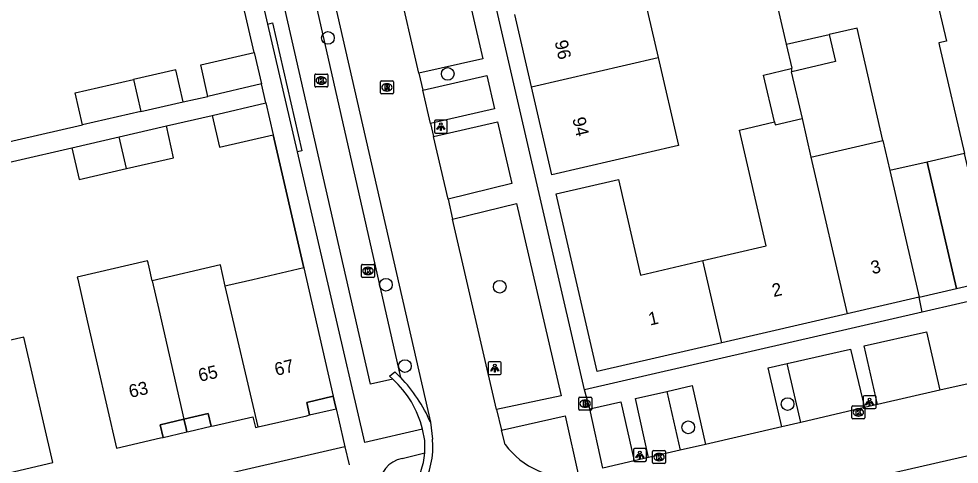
# Model space of a CAD drawing. Extents: x 156414 to 157775, y 382335 to 383765.
# Drawn here: x 156775 to 156847.5, y 383395.7 to 383430 of the extents above; entities that cross this region are included whole.
import ezdxf

# ---------------------------------------------------------------- set-up
doc = ezdxf.new("R2010")
doc.units = 0
for name, color, linetype in [('IMGEO_Boom', 7, 'Continuous'), ('IMGEO_Brandkraan', 7, 'Continuous'), ('IMGEO_Greppel_droge_sloot', 7, 'Continuous'), ('IMGEO_Haag', 7, 'Continuous'), ('IMGEO_Kolk', 7, 'Continuous'), ('IMGEO_Lichtpunt', 7, 'Continuous'), ('IMGEO_Muur', 7, 'Continuous'), ('IMGEO_Pand', 7, 'Continuous'), ('IMGEO_Pand_nummerreeks', 7, 'Continuous'), ('IMGEO_Pand_overbouw', 7, 'Continuous'), ('IMGEO_Rijbaan_lokaal_gesloten', 7, 'Continuous'), ('IMGEO_Rijbaan_lokaal_open', 7, 'Continuous'), ('IMGEO_Rioolput', 7, 'Continuous'), ('IMGEO_Voetpad_open', 7, 'Continuous')]:
    doc.layers.add(name, color=color, linetype=linetype)

msp = doc.modelspace()

# ---------------------------------------------------------------- linework, layer by layer
at = {"layer": 'IMGEO_Boom'}
for centre in [(156798.856, 383428.513), (156808.079, 383425.747), (156803.323, 383409.51), (156812.085, 383409.353), (156804.787, 383403.246), (156834.26, 383400.32), (156826.604, 383398.529)]:
    msp.add_circle(centre, 0.489, dxfattribs=at)
at = {"layer": 'IMGEO_Brandkraan'}
for p, q in [((156818.167, 383399.923), (156818.167, 383400.775)), ((156818.242, 383400.849), (156819.094, 383400.849)), ((156818.655, 383400.629), (156818.68, 383400.629)), ((156819.168, 383400.775), (156819.168, 383399.923)), ((156819.094, 383399.849), (156818.242, 383399.849)), ((156818.678, 383400.069), (156818.653, 383400.069))]:
    msp.add_line(p, q, dxfattribs=at)
for points in [[(156818.167, 383399.923), (156818.167, 383400.775)], [(156818.242, 383400.849), (156819.094, 383400.849)], [(156818.515, 383400.549), (156818.515, 383400.149), (156818.728, 383400.149)], [(156818.746, 383400.549), (156818.515, 383400.549)], [(156818.694, 383400.468), (156818.64, 383400.468), (156818.64, 383400.392)], [(156818.64, 383400.392), (156818.693, 383400.392)], [(156818.702, 383400.316), (156818.64, 383400.316), (156818.64, 383400.235)], [(156819.168, 383400.775), (156819.168, 383399.923)], [(156819.094, 383399.849), (156818.242, 383399.849)], [(156818.64, 383400.235), (156818.702, 383400.235)]]:
    msp.add_lwpolyline(points, dxfattribs=at)
for centre, radius, start, end in [((156818.244, 383400.773), 0.0765, 91.55205, 178.44795), ((156818.244, 383400.773), 0.0765, 91.55205, 178.44795), ((156818.695, 383400.43), 0.0379, 267.82845, 90.93552), ((156818.703, 383400.275), 0.0404, 269.87594, 90.50774), ((156818.75, 383400.404), 0.145, 59.4692, 91.53667), ((156818.775, 383400.451), 0.0922, 285.51372, 58.15012), ((156818.78, 383400.259), 0.105, 301.31148, 78.98903), ((156819.092, 383400.773), 0.0765, 1.55205, 88.44795), ((156819.092, 383400.773), 0.0765, 1.55205, 88.44795), ((156818.244, 383399.925), 0.0765, 181.55205, 268.44795), ((156818.244, 383399.925), 0.0765, 181.55205, 268.44795), ((156818.734, 383400.4), 0.251, 268.66757, 293.53466), ((156819.092, 383399.925), 0.0765, 271.55205, 358.44795), ((156819.092, 383399.925), 0.0765, 271.55205, 358.44795)]:
    msp.add_arc(centre, radius, start, end, dxfattribs=at)
for centre, major_axis, ratio, start_param, end_param in [((156818.654, 383400.349), (-0.387, 0.002), 0.722429, 4.712389, 7.853982), ((156818.679, 383400.349), (-0.39, 0.002), 0.717154, 1.570796, 4.712389)]:
    msp.add_ellipse(centre, major_axis=major_axis, ratio=ratio, start_param=start_param, end_param=end_param, dxfattribs=at)
at = {"layer": 'IMGEO_Greppel_droge_sloot'}
msp.add_lwpolyline([(156803.858, 383402.233), (156802.145, 383401.843), (156792.348, 383444.732), (156794.686, 383445.39), (156804.457, 383402.37)], dxfattribs=at)
at = {"layer": 'IMGEO_Haag'}
msp.add_lwpolyline([(156794.238, 383429.583), (156794.591, 383429.664), (156796.835, 383419.824), (156796.512, 383419.749)], dxfattribs=at)
at = {"layer": 'IMGEO_Kolk'}
for p, q in [((156797.84, 383424.809), (156797.84, 383425.661)), ((156797.915, 383425.735), (156798.767, 383425.735)), ((156798.841, 383425.661), (156798.841, 383424.809)), ((156798.351, 383424.955), (156798.326, 383424.955)), ((156798.328, 383425.515), (156798.353, 383425.515)), ((156798.767, 383424.735), (156797.915, 383424.735)), ((156801.439, 383410.15), (156801.439, 383411.002)), ((156801.514, 383411.076), (156802.366, 383411.076)), ((156801.927, 383410.856), (156801.952, 383410.856)), ((156802.44, 383411.002), (156802.44, 383410.15)), ((156802.366, 383410.076), (156801.514, 383410.076)), ((156801.95, 383410.296), (156801.925, 383410.296)), ((156839.208, 383399.249), (156839.208, 383400.101)), ((156839.283, 383400.175), (156840.135, 383400.175)), ((156839.696, 383399.955), (156839.721, 383399.955)), ((156840.209, 383400.101), (156840.209, 383399.249)), ((156840.135, 383399.175), (156839.283, 383399.175)), ((156839.719, 383399.395), (156839.694, 383399.395)), ((156823.935, 383396.734), (156824.787, 383396.734)), ((156823.86, 383395.808), (156823.86, 383396.66)), ((156824.348, 383396.514), (156824.373, 383396.514)), ((156824.861, 383396.66), (156824.861, 383395.808)), ((156824.787, 383395.734), (156823.935, 383395.734)), ((156824.371, 383395.954), (156824.346, 383395.954))]:
    msp.add_line(p, q, dxfattribs=at)
for points in [[(156797.84, 383424.809), (156797.84, 383425.661)], [(156797.915, 383425.735), (156798.767, 383425.735)], [(156798.841, 383425.661), (156798.841, 383424.809)], [(156798.161, 383425.435), (156798.284, 383425.435), (156798.284, 383425.284), (156798.414, 383425.435), (156798.578, 383425.435), (156798.432, 383425.284), (156798.585, 383425.035), (156798.433, 383425.035), (156798.348, 383425.199), (156798.284, 383425.132), (156798.284, 383425.035), (156798.161, 383425.035), (156798.161, 383425.435)], [(156798.767, 383424.735), (156797.915, 383424.735)], [(156801.439, 383410.15), (156801.439, 383411.002)], [(156801.514, 383411.076), (156802.366, 383411.076)], [(156801.76, 383410.776), (156801.883, 383410.776), (156801.883, 383410.625), (156802.013, 383410.776), (156802.177, 383410.776), (156802.031, 383410.625), (156802.184, 383410.376), (156802.032, 383410.376), (156801.947, 383410.54), (156801.883, 383410.473), (156801.883, 383410.376), (156801.76, 383410.376), (156801.76, 383410.776)], [(156802.44, 383411.002), (156802.44, 383410.15)], [(156802.366, 383410.076), (156801.514, 383410.076)], [(156839.208, 383399.249), (156839.208, 383400.101)], [(156839.283, 383400.175), (156840.135, 383400.175)], [(156839.529, 383399.875), (156839.652, 383399.875), (156839.652, 383399.724), (156839.782, 383399.875), (156839.946, 383399.875), (156839.8, 383399.724), (156839.953, 383399.475), (156839.801, 383399.475), (156839.716, 383399.639), (156839.652, 383399.572), (156839.652, 383399.475), (156839.529, 383399.475), (156839.529, 383399.875)], [(156840.209, 383400.101), (156840.209, 383399.249)], [(156840.135, 383399.175), (156839.283, 383399.175)], [(156823.935, 383396.734), (156824.787, 383396.734)], [(156823.86, 383395.808), (156823.86, 383396.66)], [(156824.181, 383396.434), (156824.304, 383396.434), (156824.304, 383396.283), (156824.434, 383396.434), (156824.598, 383396.434), (156824.452, 383396.283), (156824.605, 383396.034), (156824.453, 383396.034), (156824.368, 383396.198), (156824.304, 383396.131), (156824.304, 383396.034), (156824.181, 383396.034), (156824.181, 383396.434)], [(156824.861, 383396.66), (156824.861, 383395.808)], [(156824.787, 383395.734), (156823.935, 383395.734)]]:
    msp.add_lwpolyline(points, dxfattribs=at)
for centre, start, end in [((156797.917, 383425.659), 91.55205, 178.44795), ((156797.917, 383425.659), 91.55205, 178.44795), ((156798.765, 383425.659), 1.55205, 88.44795), ((156798.765, 383425.659), 1.55205, 88.44795), ((156797.917, 383424.811), 181.55205, 268.44795), ((156797.917, 383424.811), 181.55205, 268.44795), ((156798.765, 383424.811), 271.55205, 358.44795), ((156798.765, 383424.811), 271.55205, 358.44795), ((156801.516, 383411), 91.55205, 178.44795), ((156801.516, 383411), 91.55205, 178.44795), ((156802.364, 383411), 1.55205, 88.44795), ((156802.364, 383411), 1.55205, 88.44795), ((156801.516, 383410.152), 181.55205, 268.44795), ((156801.516, 383410.152), 181.55205, 268.44795), ((156802.364, 383410.152), 271.55205, 358.44795), ((156802.364, 383410.152), 271.55205, 358.44795), ((156839.285, 383400.099), 91.55205, 178.44795), ((156839.285, 383400.099), 91.55205, 178.44795), ((156840.133, 383400.099), 1.55205, 88.44795), ((156840.133, 383400.099), 1.55205, 88.44795), ((156839.285, 383399.251), 181.55205, 268.44795), ((156839.285, 383399.251), 181.55205, 268.44795), ((156840.133, 383399.251), 271.55205, 358.44795), ((156840.133, 383399.251), 271.55205, 358.44795), ((156823.937, 383396.658), 91.55205, 178.44795), ((156823.937, 383396.658), 91.55205, 178.44795), ((156824.785, 383396.658), 1.55205, 88.44795), ((156824.785, 383396.658), 1.55205, 88.44795), ((156823.937, 383395.81), 181.55205, 268.44795), ((156823.937, 383395.81), 181.55205, 268.44795), ((156824.785, 383395.81), 271.55205, 358.44795), ((156824.785, 383395.81), 271.55205, 358.44795)]:
    msp.add_arc(centre, 0.0765, start, end, dxfattribs=at)
for centre, major_axis, ratio, start_param, end_param in [((156798.327, 383425.235), (-0.387, 0.002), 0.722429, 4.712389, 7.853982), ((156798.352, 383425.235), (-0.39, 0.002), 0.717154, 1.570796, 4.712389), ((156801.926, 383410.576), (-0.387, 0.002), 0.722429, 4.712389, 7.853982), ((156801.951, 383410.576), (-0.39, 0.002), 0.717154, 1.570796, 4.712389), ((156839.695, 383399.675), (-0.387, 0.002), 0.722429, 4.712389, 7.853982), ((156839.72, 383399.675), (-0.39, 0.002), 0.717154, 1.570796, 4.712389), ((156824.347, 383396.234), (-0.387, 0.002), 0.722429, 4.712389, 7.853982), ((156824.372, 383396.234), (-0.39, 0.002), 0.717154, 1.570796, 4.712389)]:
    msp.add_ellipse(centre, major_axis=major_axis, ratio=ratio, start_param=start_param, end_param=end_param, dxfattribs=at)
at = {"layer": 'IMGEO_Lichtpunt'}
for p, q in [((156807.051, 383422.086), (156807.051, 383421.279)), ((156807.051, 383422.086), (156807.051, 383421.279)), ((156807.953, 383422.181), (156807.145, 383422.181)), ((156807.953, 383422.181), (156807.145, 383422.181)), ((156808.047, 383421.279), (156808.047, 383422.086)), ((156808.047, 383421.279), (156808.047, 383422.086)), ((156807.145, 383421.185), (156807.953, 383421.185)), ((156807.145, 383421.185), (156807.953, 383421.185)), ((156811.206, 383403.486), (156811.206, 383402.679)), ((156811.206, 383403.486), (156811.206, 383402.679)), ((156812.108, 383403.581), (156811.3, 383403.581)), ((156812.108, 383403.581), (156811.3, 383403.581)), ((156812.202, 383402.679), (156812.202, 383403.486)), ((156812.202, 383402.679), (156812.202, 383403.486)), ((156811.3, 383402.585), (156812.108, 383402.585)), ((156811.3, 383402.585), (156812.108, 383402.585)), ((156840.074, 383400.869), (156840.074, 383400.062)), ((156840.074, 383400.869), (156840.074, 383400.062)), ((156840.976, 383400.964), (156840.168, 383400.964)), ((156840.976, 383400.964), (156840.168, 383400.964)), ((156841.07, 383400.062), (156841.07, 383400.869)), ((156841.07, 383400.062), (156841.07, 383400.869)), ((156840.168, 383399.968), (156840.976, 383399.968)), ((156840.168, 383399.968), (156840.976, 383399.968)), ((156822.383, 383396.797), (156822.383, 383395.99)), ((156822.383, 383396.797), (156822.383, 383395.99)), ((156823.285, 383396.892), (156822.477, 383396.892)), ((156823.285, 383396.892), (156822.477, 383396.892)), ((156823.379, 383395.99), (156823.379, 383396.797)), ((156823.379, 383395.99), (156823.379, 383396.797)), ((156822.477, 383395.896), (156823.285, 383395.896)), ((156822.477, 383395.896), (156823.285, 383395.896))]:
    msp.add_line(p, q, dxfattribs=at)
for points in [[(156807.425, 383421.75), (156807.464, 383421.722), (156807.276, 383421.46), (156807.238, 383421.487), (156807.425, 383421.75)], [(156807.527, 383421.702), (156807.574, 383421.702), (156807.574, 383421.38), (156807.527, 383421.38), (156807.527, 383421.702)], [(156807.637, 383421.722), (156807.675, 383421.749), (156807.862, 383421.487), (156807.823, 383421.459), (156807.637, 383421.722)], [(156811.58, 383403.15), (156811.619, 383403.122), (156811.431, 383402.86), (156811.393, 383402.887), (156811.58, 383403.15)], [(156811.682, 383403.102), (156811.729, 383403.102), (156811.729, 383402.78), (156811.682, 383402.78), (156811.682, 383403.102)], [(156811.792, 383403.122), (156811.83, 383403.149), (156812.017, 383402.887), (156811.978, 383402.859), (156811.792, 383403.122)], [(156840.448, 383400.533), (156840.487, 383400.505), (156840.299, 383400.243), (156840.261, 383400.27), (156840.448, 383400.533)], [(156840.55, 383400.485), (156840.597, 383400.485), (156840.597, 383400.163), (156840.55, 383400.163), (156840.55, 383400.485)], [(156840.66, 383400.505), (156840.698, 383400.532), (156840.885, 383400.27), (156840.846, 383400.242), (156840.66, 383400.505)], [(156822.757, 383396.461), (156822.796, 383396.433), (156822.608, 383396.171), (156822.57, 383396.198), (156822.757, 383396.461)], [(156822.859, 383396.413), (156822.906, 383396.413), (156822.906, 383396.091), (156822.859, 383396.091), (156822.859, 383396.413)], [(156822.969, 383396.433), (156823.007, 383396.46), (156823.194, 383396.198), (156823.155, 383396.17), (156822.969, 383396.433)]]:
    msp.add_lwpolyline(points, dxfattribs=at)
for centre in [(156807.55, 383421.884), (156811.705, 383403.284), (156840.573, 383400.667), (156822.882, 383396.595)]:
    msp.add_circle(centre, 0.0994, dxfattribs=at)
for centre, start, end in [((156807.145, 383422.086), 90, 180), ((156807.145, 383422.086), 90, 180), ((156807.953, 383422.086), 0, 90), ((156807.953, 383422.086), 0, 90), ((156807.145, 383421.279), 180, 270), ((156807.145, 383421.279), 180, 270), ((156807.953, 383421.279), 270, 0), ((156807.953, 383421.279), 270, 360), ((156811.3, 383403.486), 90, 180), ((156811.3, 383403.486), 90, 180), ((156812.108, 383403.486), 0, 90), ((156812.108, 383403.486), 0, 90), ((156811.3, 383402.679), 180, 270), ((156811.3, 383402.679), 180, 270), ((156812.108, 383402.679), 270, 0), ((156812.108, 383402.679), 270, 360), ((156840.168, 383400.869), 90, 180), ((156840.168, 383400.869), 90, 180), ((156840.976, 383400.869), 0, 90), ((156840.976, 383400.869), 0, 90), ((156840.168, 383400.062), 180, 270), ((156840.168, 383400.062), 180, 270), ((156840.976, 383400.062), 270, 0), ((156840.976, 383400.062), 270, 360), ((156822.477, 383396.797), 90, 180), ((156822.477, 383396.797), 90, 180), ((156823.285, 383396.797), 0, 90), ((156823.285, 383396.797), 0, 90), ((156822.477, 383395.99), 180, 270), ((156822.477, 383395.99), 180, 270), ((156823.285, 383395.99), 270, 0), ((156823.285, 383395.99), 270, 360)]:
    msp.add_arc(centre, 0.0946, start, end, dxfattribs=at)
at = {"layer": 'IMGEO_Muur'}
for points in [[(156793.184, 383427.395), (156790.812, 383437.604)], [(156796.99, 383410.798), (156794.641, 383421.05)]]:
    msp.add_lwpolyline(points, dxfattribs=at)
at = {"layer": 'IMGEO_Pand'}
for points in [[(156823.002, 383432.561), (156824.285, 383427.007)], [(156814.524, 383424.752), (156813.243, 383430.307)], [(156834.166, 383428.027), (156837.46, 383428.772)], [(156837.46, 383428.772), (156837.944, 383426.687), (156834.596, 383425.911)], [(156834.537, 383426.158), (156834.598, 383426.173), (156834.166, 383428.027)], [(156789.616, 383424.013), (156789.056, 383426.445), (156793.184, 383427.395)], [(156793.184, 383427.395), (156793.746, 383424.972)], [(156824.285, 383427.007), (156825.85, 383420.231), (156816.088, 383417.962), (156814.524, 383424.752)], [(156814.524, 383424.752), (156824.285, 383427.007)], [(156787.7, 383423.601), (156787.135, 383426.056), (156783.881, 383425.308)], [(156833.259, 383422.049), (156832.4, 383425.648), (156834.537, 383426.158)], [(156834.596, 383425.911), (156834.534, 383425.896), (156835.367, 383422.308)], [(156834.537, 383426.158), (156834.596, 383425.911)], [(156779.964, 383421.822), (156779.399, 383424.277), (156783.881, 383425.308)], [(156783.881, 383425.308), (156784.446, 383422.853)], [(156793.746, 383424.972), (156789.616, 383424.013)], [(156784.446, 383422.853), (156787.7, 383423.601)], [(156789.938, 383422.544), (156794.067, 383423.51)], [(156794.067, 383423.51), (156794.641, 383421.05)], [(156784.446, 383422.853), (156779.964, 383421.822)], [(156789.938, 383422.544), (156790.5, 383420.098), (156794.641, 383421.05)], [(156827.725, 383411.366), (156832.599, 383412.494), (156830.554, 383421.407), (156833.259, 383422.049)], [(156833.259, 383422.049), (156833.311, 383421.831), (156835.367, 383422.308)], [(156835.367, 383422.308), (156836.059, 383419.327)], [(156782.775, 383420.897), (156786.411, 383421.733)], [(156783.337, 383418.451), (156786.973, 383419.287), (156786.411, 383421.733)], [(156779.132, 383420.06), (156782.775, 383420.897)], [(156783.337, 383418.451), (156782.775, 383420.897)], [(156836.059, 383419.327), (156841.604, 383420.608)], [(156841.604, 383420.608), (156842.138, 383418.298), (156844.398, 383408.556)], [(156779.132, 383420.06), (156779.694, 383417.614), (156783.337, 383418.451)], [(156836.059, 383419.327), (156838.845, 383407.276)], [(156829.184, 383405.047), (156819.587, 383402.832), (156816.433, 383416.514), (156821.23, 383417.624), (156822.934, 383410.258), (156827.725, 383411.366)], [(156785.32, 383409.82), (156785.084, 383410.849), (156785.005, 383411.193), (156784.968, 383411.35), (156779.552, 383410.102), (156779.588, 383409.944), (156780.346, 383406.624), (156782.559, 383396.934), (156785.955, 383397.71), (156786.158, 383397.756), (156785.935, 383398.731), (156787.77, 383399.156)], [(156829.184, 383405.047), (156827.725, 383411.366)], [(156790.95, 383409.406), (156790.573, 383411.03), (156785.32, 383409.82)], [(156796.99, 383410.798), (156793.061, 383409.892), (156791.143, 383409.45), (156790.95, 383409.406)], [(156796.99, 383410.798), (156799.269, 383400.938)], [(156785.32, 383409.82), (156785.829, 383407.606), (156787.77, 383399.156)], [(156793.47, 383398.561), (156790.95, 383409.406)], [(156844.398, 383408.556), (156838.845, 383407.276)], [(156838.845, 383407.276), (156829.184, 383405.047)], [(156772.004, 383395.523), (156773.838, 383395.948), (156774.064, 383394.974), (156774.276, 383395.023), (156777.669, 383395.808), (156775.429, 383405.483), (156769.989, 383404.23)], [(156793.47, 383398.561), (156797.219, 383399.425), (156797.447, 383399.478), (156797.223, 383400.452), (156799.269, 383400.938)], [(156787.77, 383399.156), (156789.63, 383399.587), (156789.851, 383398.611), (156790.033, 383398.652), (156793.067, 383399.34), (156793.281, 383398.517), (156793.47, 383398.561)]]:
    msp.add_lwpolyline(points, dxfattribs=at)
at = {"layer": 'IMGEO_Pand_overbouw'}
for points in [[(156850.129, 383409.882), (156847.876, 383419.618), (156845.007, 383418.958), (156847.264, 383409.219)], [(156844.398, 383408.556), (156847.264, 383409.219), (156845.007, 383418.958), (156842.138, 383418.298)], [(156797.447, 383399.478), (156799.249, 383399.893), (156799.494, 383399.95), (156799.471, 383400.052), (156799.269, 383400.938), (156797.223, 383400.452)], [(156787.77, 383399.156), (156787.907, 383398.564), (156787.996, 383398.181), (156788.137, 383398.214), (156789.851, 383398.611), (156789.63, 383399.587)], [(156787.77, 383399.156), (156785.935, 383398.731), (156786.158, 383397.756), (156787.891, 383398.157), (156787.996, 383398.181), (156787.907, 383398.564)]]:
    msp.add_lwpolyline(points, close=True, dxfattribs=at)
at = {"layer": 'IMGEO_Rijbaan_lokaal_gesloten'}
for points in [[(156795.447, 383448.332), (156806.745, 383398.93)], [(156805.869, 383425.796), (156804.19, 383433.055)], [(156805.869, 383425.796), (156806.169, 383424.496)], [(156806.764, 383421.925), (156806.169, 383424.496)], [(156806.764, 383421.925), (156806.998, 383420.912)], [(156808.111, 383416.1), (156806.998, 383420.912)], [(156808.111, 383416.1), (156808.437, 383414.561)], [(156811.839, 383399.906), (156808.437, 383414.561)], [(156879.046, 383403.525), (156877.487, 383403.022), (156821.229, 383390.169)], [(156851.866, 383402.697), (156845.985, 383401.39)], [(156845.985, 383401.39), (156841.186, 383400.278)], [(156811.839, 383399.906), (156812.212, 383398.317)], [(156840.169, 383400.043), (156835.269, 383398.908)], [(156841.186, 383400.278), (156840.169, 383400.043)], [(156806.745, 383398.93), (156806.918, 383397.612)], [(156835.269, 383398.908), (156833.825, 383398.573)], [(156812.507, 383397.2), (156812.212, 383398.317)], [(156833.825, 383398.573), (156827.933, 383397.217)], [(156825.992, 383396.769), (156823.546, 383396.205)], [(156827.933, 383397.217), (156825.992, 383396.769)], [(156823.546, 383396.205), (156822.444, 383395.95)], [(156822.444, 383395.95), (156820.026, 383395.392)]]:
    msp.add_lwpolyline(points, dxfattribs=at)
for centre, radius, start, end in [((156800.445, 383397.067), 6.495, 297.33403, 4.81129), ((156817.613, 383401.043), 6.39, 216.96616, 275.1201)]:
    msp.add_arc(centre, radius, start, end, dxfattribs=at)
at = {"layer": 'IMGEO_Rijbaan_lokaal_open'}
for points in [[(156803.858, 383402.233), (156803.585, 383402.476), (156804.018, 383402.81), (156804.457, 383402.37)], [(156806.313, 383396.555), (156806.306, 383397.521), (156806.147, 383398.394)]]:
    msp.add_lwpolyline(points, dxfattribs=at)
for centre, radius, start, end in [((156798.503, 383396.438), 7.89, 14.35203, 47.25891), ((156795.667, 383394.043), 12.109, 23.80588, 43.45117), ((156800.48, 383397.049), 5.854, 298.60966, 355.15637)]:
    msp.add_arc(centre, radius, start, end, dxfattribs=at)
at = {"layer": 'IMGEO_Rioolput'}
for p, q in [((156802.899, 383424.278), (156802.899, 383425.13)), ((156802.974, 383425.204), (156803.826, 383425.204)), ((156803.387, 383424.984), (156803.412, 383424.984)), ((156803.9, 383425.13), (156803.9, 383424.278)), ((156803.41, 383424.424), (156803.385, 383424.424)), ((156803.826, 383424.204), (156802.974, 383424.204))]:
    msp.add_line(p, q, dxfattribs=at)
for points in [[(156802.899, 383424.278), (156802.899, 383425.13)], [(156802.974, 383425.204), (156803.826, 383425.204)], [(156803.9, 383425.13), (156803.9, 383424.278)], [(156803.488, 383424.902), (156803.236, 383424.904), (156803.236, 383424.504)], [(156803.236, 383424.504), (156803.36, 383424.504), (156803.36, 383424.666), (156803.371, 383424.666)], [(156803.414, 383424.823), (156803.36, 383424.823), (156803.36, 383424.742)], [(156803.36, 383424.742), (156803.412, 383424.742)], [(156803.418, 383424.637), (156803.489, 383424.504), (156803.629, 383424.504), (156803.564, 383424.63)], [(156803.826, 383424.204), (156802.974, 383424.204)]]:
    msp.add_lwpolyline(points, dxfattribs=at)
for centre, radius, start, end in [((156802.976, 383425.128), 0.0765, 91.55205, 178.44795), ((156802.976, 383425.128), 0.0765, 91.55205, 178.44795), ((156803.824, 383425.128), 0.0765, 1.55205, 88.44795), ((156803.824, 383425.128), 0.0765, 1.55205, 88.44795), ((156802.976, 383424.28), 0.0765, 181.55205, 268.44795), ((156802.976, 383424.28), 0.0765, 181.55205, 268.44795), ((156803.37, 383424.613), 0.0533, 26.02933, 88.69889), ((156803.396, 383424.931), 0.19, 274.7715, 282.96867), ((156803.42, 383424.727), 0.0964, 77.00612, 93.18647), ((156803.434, 383424.784), 0.0378, 276.66336, 79.67722), ((156803.487, 383424.792), 0.109, 350.36119, 89.41601), ((156803.485, 383424.792), 0.112, 277.58423, 350.98172), ((156803.469, 383424.577), 0.108, 29.51342, 73.79051), ((156803.824, 383424.28), 0.0765, 271.55205, 358.44795), ((156803.824, 383424.28), 0.0765, 271.55205, 358.44795)]:
    msp.add_arc(centre, radius, start, end, dxfattribs=at)
for centre, major_axis, ratio, start_param, end_param in [((156803.386, 383424.704), (-0.387, 0.002), 0.722429, 4.712389, 7.853982), ((156803.411, 383424.704), (-0.39, 0.002), 0.717154, 1.570796, 4.712389)]:
    msp.add_ellipse(centre, major_axis=major_axis, ratio=ratio, start_param=start_param, end_param=end_param, dxfattribs=at)
at = {"layer": 'IMGEO_Voetpad_open'}
for points in [[(156818.618, 383401.407), (156797.089, 383494.703)], [(156794.238, 383429.583), (156790.186, 383447.104), (156795.447, 383448.332)], [(156793.184, 383427.395), (156790.812, 383437.604)], [(156846.435, 383435.613), (156846.783, 383434.108), (156850.133, 383434.882), (156850.808, 383431.962), (156850.849, 383431.786), (156847.509, 383431.014), (156845.929, 383430.648), (156846.483, 383428.253), (156845.908, 383428.124), (156845.964, 383427.88), (156847.876, 383419.618)], [(156804.19, 383433.055), (156809.122, 383434.142), (156810.793, 383426.916), (156805.869, 383425.796)], [(156834.166, 383428.027), (156833.117, 383432.602)], [(156796.512, 383419.749), (156794.238, 383429.583)], [(156841.604, 383420.608), (156839.605, 383429.257), (156837.46, 383428.772)], [(156794.067, 383423.51), (156793.746, 383424.972)], [(156806.169, 383424.496), (156811.093, 383425.618), (156811.689, 383423.042), (156806.764, 383421.925)], [(156787.7, 383423.601), (156789.616, 383424.013)], [(156786.411, 383421.733), (156789.938, 383422.544)], [(156806.998, 383420.912), (156811.915, 383422.064), (156813.015, 383417.306), (156808.111, 383416.1)], [(156773.34, 383420.297), (156779.964, 383421.822)], [(156794.641, 383421.05), (156796.99, 383410.798)], [(156770.626, 383418.105), (156779.132, 383420.06)], [(156806.147, 383398.394), (156801.687, 383397.369), (156796.512, 383419.749)], [(156808.437, 383414.561), (156813.373, 383415.767), (156816.814, 383400.966), (156811.839, 383399.906)], [(156844.634, 383407.402), (156844.398, 383408.556)], [(156850.421, 383408.736), (156844.634, 383407.402)], [(156844.634, 383407.402), (156818.618, 383401.407)], [(156841.186, 383400.278), (156840.151, 383404.791), (156844.945, 383405.878), (156845.985, 383401.39)], [(156834.217, 383403.445), (156839.108, 383404.554), (156840.169, 383400.043)], [(156833.825, 383398.573), (156832.772, 383403.117), (156834.217, 383403.445)], [(156835.269, 383398.908), (156834.217, 383403.445)], [(156819.033, 383399.942), (156818.618, 383401.407)], [(156823.546, 383396.205), (156822.539, 383400.742), (156824.944, 383401.291)], [(156824.944, 383401.291), (156826.901, 383401.738), (156827.933, 383397.217)], [(156824.944, 383401.291), (156825.992, 383396.769)], [(156799.269, 383400.938), (156799.494, 383399.95), (156799.67, 383399.178), (156800.159, 383397.035)], [(156819.033, 383399.942), (156821.414, 383400.486), (156822.444, 383395.95)], [(156820.026, 383395.392), (156819.033, 383399.942)], [(156812.212, 383398.317), (156817.118, 383399.423), (156818.183, 383394.678)], [(156800.159, 383397.035), (156728.332, 383380.474)], [(156800.159, 383397.035), (156800.482, 383395.646)], [(156804.575, 383396.128), (156806.313, 383396.555)]]:
    msp.add_lwpolyline(points, dxfattribs=at)
msp.add_arc((156804.921, 383394.088), 2.069, 99.6215, 184.5638, dxfattribs=at)

# ---------------------------------------------------------------- texts
at = {"layer": 'IMGEO_Pand_nummerreeks'}
for s, rotation, p in [('96', 282.98531, (156816.309, 383428.224)), ('94', 282.98531, (156817.676, 383422.298)), ('3', 12.99104, (156840.787, 383410.311)), ('2', 12.99104, (156833.178, 383408.555)), ('1', 12.99104, (156823.662, 383406.359)), ('65', 13.04052, (156788.997, 383402.028)), ('67', 13.36138, (156794.873, 383402.484)), ('63', 13.04052, (156783.643, 383400.787))]:
    msp.add_text(s, height=1, rotation=rotation, dxfattribs=at).set_placement(p)

doc.saveas('drawing.dxf')
